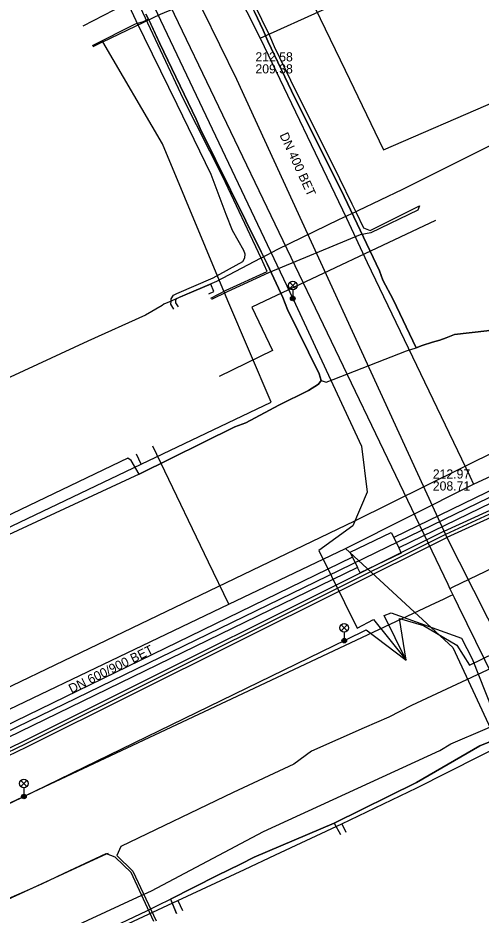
# Model space of a CAD drawing. Extents: x -595540 to -593988, y -1160850 to -1159202.
# Drawn here: x -595488.1 to -595447.6, y -1159984.1 to -1159905.6 of the extents above; entities that cross this region are included whole.
import ezdxf

# ---------------------------------------------------------------- set-up
doc = ezdxf.new("R2010")
doc.units = 0
for name, color, linetype in [('BVK-JEDNOTNA_popisy', 7, 'Continuous'), ('BVK-JEDNOTNA_trasa sítě', 7, 'Continuous'), ('BVK-JEDNOTNA_trasa sítě obvodem', 7, 'Continuous'), ('BVK-VODOVOD_trasa sítě', 7, 'Continuous'), ('CETIN_kabel podzemní', 7, 'Continuous'), ('CETIN_kabelovod', 7, 'Continuous'), ('DSP-SDEL-VODAFONE_kabel', 7, 'Continuous'), ('EON-NN_kabel', 7, 'Continuous'), ('EON-NN_kabel zrušené sítě', 7, 'Continuous'), ('EON-SDEL_kabel', 7, 'Continuous'), ('INNOGY-NTL_trasa sítě', 7, 'Continuous'), ('INNOGY-STL_trasa sítě', 7, 'Continuous'), ('QUANTCOM_kabel', 7, 'Continuous'), ('TEPLARNY-TEPLOVODY_trasa sítě', 7, 'Continuous'), ('TSB_kabel VO', 7, 'Continuous'), ('TSB_lampy VO', 7, 'Continuous')]:
    doc.layers.add(name, color=color, linetype=linetype)

msp = doc.modelspace()

# ---------------------------------------------------------------- linework, layer by layer
at = {"layer": 'BVK-JEDNOTNA_popisy'}
for p, q in [((-595467.304, -1159909.531), (-595467.304, -1159909.531)), ((-595451.777, -1159946.038), (-595451.777, -1159946.038))]:
    msp.add_line(p, q, dxfattribs=at)
at = {"layer": 'BVK-JEDNOTNA_trasa sítě'}
for p, q in [((-595468.956, -1159910.953), (-595450.666, -1159950.799)), ((-595410.896, -1159932.598), (-595450.666, -1159950.799)), ((-595450.666, -1159950.799), (-595487.472, -1159969.163)), ((-595487.472, -1159969.163), (-595518.8, -1159984.25))]:
    msp.add_line(p, q, dxfattribs=at)
for points in [[(-595488.983, -1159870.093), (-595484.176, -1159879.883), (-595478.211, -1159892.113), (-595477.472, -1159893.603), (-595471.94, -1159904.894), (-595468.956, -1159910.953)], [(-595436.668, -1159978.426), (-595442.021, -1159967.873), (-595450.666, -1159950.799)]]:
    msp.add_lwpolyline(points, dxfattribs=at)
at = {"layer": 'BVK-JEDNOTNA_trasa sítě obvodem'}
for p, q in [((-595450.791, -1159950.526), (-595411.021, -1159932.325)), ((-595410.771, -1159932.871), (-595450.541, -1159951.072)), ((-595487.606, -1159968.894), (-595450.8, -1159950.531)), ((-595450.532, -1159951.067), (-595487.338, -1159969.431)), ((-595518.93, -1159983.98), (-595487.602, -1159968.893)), ((-595487.342, -1159969.433), (-595518.67, -1159984.52))]:
    msp.add_line(p, q, dxfattribs=at)
at = {"layer": 'BVK-VODOVOD_trasa sítě'}
for p, q in [((-595477.135, -1159899.573), (-595450.467, -1159955.172)), ((-595450.467, -1159955.172), (-595450.283, -1159955.554)), ((-595450.033, -1159955.434), (-595450.283, -1159955.554)), ((-595450.283, -1159955.554), (-595450.03, -1159956.083)), ((-595450.03, -1159956.083), (-595450.285, -1159956.205)), ((-595450.03, -1159956.083), (-595449.912, -1159956.327))]:
    msp.add_line(p, q, dxfattribs=at)
for points in [[(-595374.704, -1159919.267), (-595375.214, -1159919.512), (-595415.987, -1159939.088), (-595423.124, -1159942.515), (-595450.033, -1159955.434)], [(-595450.285, -1159956.205), (-595450.818, -1159956.46), (-595452.018, -1159957.036), (-595467.953, -1159964.532), (-595516.22, -1159987.18)], [(-595449.912, -1159956.327), (-595449.568, -1159957.045), (-595442.672, -1159971.097), (-595426.629, -1160003.791), (-595426.262, -1160004.538)]]:
    msp.add_lwpolyline(points, dxfattribs=at)
at = {"layer": 'CETIN_kabel podzemní'}
for points in [[(-595539.58, -1159992.625), (-595456.78, -1159952.4), (-595371.39, -1159910.95), (-595397.99, -1159856.09)], [(-595464.25, -1159900.18), (-595459.45, -1159910.18)], [(-595480.65, -1159907.69), (-595475.61, -1159905.26), (-595469.48, -1159902.69), (-595465.51, -1159900.78)], [(-595453.23, -1159934.47), (-595455.24, -1159930.24), (-595456.16, -1159928.54), (-595456.44, -1159927.74), (-595459.54, -1159921.22), (-595463.25, -1159913.8), (-595463.85, -1159912.58), (-595466.23, -1159907.64), (-595466.64, -1159906.67), (-595467.4, -1159905.06), (-595468.47, -1159902.8)], [(-595476.66, -1159905.72), (-595476.89, -1159905.26)], [(-595476.66, -1159905.72), (-595477.12, -1159905.94), (-595477.84, -1159906.14), (-595481.59, -1159908.04)], [(-595476.66, -1159905.72), (-595475.66, -1159907.85), (-595472.49, -1159914.47), (-595472.13, -1159915.28), (-595466.8, -1159926.08), (-595466.29, -1159927.13), (-595464.92, -1159930.08), (-595464.5, -1159931.11), (-595461.73, -1159936.76), (-595461.55, -1159937.32)], [(-595480.65, -1159907.69), (-595481.55, -1159908.13)], [(-595475.45, -1159916.62), (-595480.65, -1159907.69)], [(-595459.45, -1159910.18), (-595456.1, -1159917.14), (-595446.26, -1159912.89)], [(-595469.72, -1159930.36), (-595475.45, -1159916.62)], [(-595424.06, -1159923.47), (-595431.01, -1159926.97), (-595436.31, -1159929.17), (-595440.98, -1159931.34), (-595444.04, -1159932.48), (-595447.05, -1159933), (-595449.89, -1159933.31), (-595450.61, -1159933.59)], [(-595477.3, -1159944.65), (-595465.93, -1159939.22), (-595469.72, -1159930.36)], [(-595450.61, -1159933.59), (-595451.15, -1159933.8), (-595451.82, -1159933.98), (-595452.7, -1159934.26), (-595453.23, -1159934.47)], [(-595461.55, -1159937.32), (-595461.12, -1159937.49), (-595460.49, -1159937.26), (-595454.07, -1159934.73), (-595453.23, -1159934.47)], [(-595461.55, -1159937.32), (-595461.78, -1159937.64), (-595462.67, -1159938.2)], [(-595462.67, -1159938.2), (-595465.25, -1159939.5), (-595468.15, -1159941.03), (-595469.11, -1159941.38), (-595477.47, -1159945.53)], [(-595477.3, -1159944.65), (-595477.72, -1159943.78)], [(-595478.46, -1159944.13), (-595490.06, -1159949.66)], [(-595477.47, -1159945.53), (-595478.19, -1159944.33), (-595478.46, -1159944.13)], [(-595500.86, -1159956.03), (-595497.9, -1159954.49), (-595477.3, -1159944.65)], [(-595477.47, -1159945.53), (-595493.04, -1159952.74), (-595493.98, -1159953.21), (-595499.61, -1159956.27), (-595504.08, -1159958.3), (-595507.5, -1159959.85)], [(-595459.75, -1159976.14), (-595453.17, -1159972.99), (-595436.71, -1159964.66)], [(-595460.4, -1159976.08), (-595453.22, -1159972.52), (-595447.65, -1159969.31), (-595446.09, -1159968.67), (-595445.33, -1159968.41), (-595445.08, -1159968.35), (-595441.31, -1159966.53), (-595439.83, -1159965.66), (-595438.7, -1159965.12)], [(-595474.74, -1159982.73), (-595470.64, -1159980.67), (-595468.6, -1159979.68), (-595467.41, -1159979.05), (-595460.4, -1159976.08)], [(-595465.55, -1159978.85), (-595459.75, -1159976.14)], [(-595460.4, -1159976.08), (-595459.85, -1159977.08)], [(-595459.75, -1159976.14), (-595459.4, -1159976.86)], [(-595468.27, -1159980.12), (-595465.55, -1159978.85)], [(-595474.11, -1159982.85), (-595468.27, -1159980.12)], [(-595488.79, -1159989.71), (-595474.11, -1159982.85)], [(-595487.36, -1159988.78), (-595480.76, -1159985.63), (-595476.81, -1159983.76), (-595475.82, -1159983.24), (-595474.74, -1159982.73)], [(-595474.74, -1159982.73), (-595474.24, -1159983.96)], [(-595474.11, -1159982.85), (-595473.7, -1159983.71)]]:
    msp.add_lwpolyline(points, dxfattribs=at)
at = {"layer": 'CETIN_kabelovod'}
for points in [[(-595373.4, -1159911.37), (-595455.19, -1159951.08)], [(-595372.97, -1159912.27), (-595454.76, -1159951.99)], [(-595458.8, -1159952.81), (-595459.02, -1159952.36), (-595455.41, -1159950.63), (-595455.19, -1159951.08)], [(-595455.19, -1159951.08), (-595454.76, -1159951.99)], [(-595454.76, -1159951.99), (-595454.54, -1159952.44), (-595458.15, -1159954.16), (-595458.37, -1159953.71)], [(-595458.8, -1159952.81), (-595538.7, -1159991.66)], [(-595458.8, -1159952.81), (-595458.37, -1159953.71)], [(-595458.37, -1159953.71), (-595538.27, -1159992.56)]]:
    msp.add_lwpolyline(points, dxfattribs=at)
at = {"layer": 'DSP-SDEL-VODAFONE_kabel'}
for points in [[(-595477.47, -1159945.53), (-595469.11, -1159941.38), (-595468.15, -1159941.03), (-595465.25, -1159939.5), (-595462.67, -1159938.2), (-595461.78, -1159937.64), (-595461.55, -1159937.32), (-595461.73, -1159936.76), (-595464.5, -1159931.11), (-595464.92, -1159930.08), (-595466.29, -1159927.13), (-595466.8, -1159926.08), (-595472.13, -1159915.28), (-595472.49, -1159914.47), (-595475.66, -1159907.85), (-595476.648, -1159905.745), (-595476.889, -1159905.263)], [(-595476.889, -1159905.263), (-595476.66, -1159905.72)], [(-595467.4, -1159905.06), (-595466.64, -1159906.67), (-595466.23, -1159907.64), (-595463.85, -1159912.58), (-595463.25, -1159913.8), (-595459.54, -1159921.22), (-595456.44, -1159927.74), (-595456.16, -1159928.54), (-595455.24, -1159930.24), (-595453.23, -1159934.47), (-595452.7, -1159934.26), (-595451.82, -1159933.98), (-595451.15, -1159933.8), (-595450.608, -1159933.589), (-595449.89, -1159933.31), (-595447.05, -1159933), (-595444.04, -1159932.48), (-595440.98, -1159931.34), (-595436.31, -1159929.17), (-595431.01, -1159926.97), (-595424.06, -1159923.47)], [(-595477.47, -1159945.53), (-595478.19, -1159944.33), (-595478.469, -1159944.125)], [(-595477.47, -1159945.53), (-595493.04, -1159952.74), (-595493.98, -1159953.21), (-595499.61, -1159956.27), (-595504.08, -1159958.3), (-595507.5, -1159959.85)], [(-595410.33, -1159951.65), (-595416.33, -1159954.6), (-595424.91, -1159958.75), (-595432.12, -1159962), (-595433.07, -1159962.44), (-595438.696, -1159965.12), (-595439.83, -1159965.66), (-595441.31, -1159966.53), (-595445.08, -1159968.35), (-595445.33, -1159968.41), (-595446.09, -1159968.67), (-595447.65, -1159969.31), (-595453.22, -1159972.52), (-595460.4, -1159976.08), (-595467.41, -1159979.05), (-595468.6, -1159979.68), (-595470.64, -1159980.67), (-595474.74, -1159982.73)], [(-595508.68, -1159991.34), (-595508.07, -1159991.03), (-595507.3, -1159990.66), (-595503.44, -1159988.48), (-595499.73, -1159986.66), (-595498.89, -1159986.53), (-595498.42, -1159986.89), (-595498.17, -1159987.35), (-595495.61, -1159992.03), (-595495.16, -1159992.13), (-595494.56, -1159991.94), (-595490.1, -1159990.03), (-595489.3, -1159989.71), (-595487.362, -1159988.784), (-595480.76, -1159985.63), (-595476.81, -1159983.76), (-595475.82, -1159983.24), (-595474.74, -1159982.73)], [(-595474.74, -1159982.73), (-595474.226, -1159983.99)]]:
    msp.add_lwpolyline(points, dxfattribs=at)
at = {"layer": 'EON-NN_kabel'}
for points in [[(-595471.222, -1159930.124), (-595469.868, -1159929.427), (-595466.271, -1159927.788), (-595466.817, -1159926.626), (-595470.161, -1159919.514), (-595473.614, -1159912.708), (-595477.174, -1159905.132), (-595483.356, -1159892.097), (-595484.086, -1159892.459), (-595487.625, -1159894.211), (-595487.864, -1159894.642), (-595487.92, -1159894.517)], [(-595470.273, -1159898.526), (-595466.068, -1159907.152), (-595465.659, -1159908.096), (-595464.24, -1159911.05), (-595459.947, -1159919.66), (-595458.873, -1159921.861), (-595458.524, -1159922.577), (-595457.845, -1159923.968), (-595457.274, -1159924.214), (-595452.942, -1159922.034), (-595453.076, -1159922.414), (-595457.215, -1159924.406), (-595458.135, -1159924.578), (-595466.175, -1159927.924), (-595469.765, -1159929.56), (-595471.136, -1159930.238)], [(-595471.389, -1159929.747), (-595470.935, -1159929.53), (-595471.198, -1159928.897), (-595474.23, -1159930.197), (-595474.692, -1159930.394), (-595475.309, -1159930.659), (-595475.481, -1159930.76), (-595476.92, -1159931.61), (-595481.978, -1159933.895), (-595487.564, -1159936.493), (-595493.213, -1159939.094), (-595496.483, -1159940.484), (-595496.751, -1159940.637), (-595496.902, -1159940.884), (-595496.978, -1159941.256), (-595496.627, -1159941.922)], [(-595431.84, -1159963.54), (-595432.074, -1159963.13), (-595432.471, -1159962.639), (-595435.027, -1159958.18), (-595435.61, -1159957.78), (-595436.56, -1159957.71), (-595438.98, -1159958.57), (-595440.14, -1159959.6), (-595440.95, -1159960), (-595442.04, -1159960.33), (-595443.09, -1159960.86), (-595453.64, -1159965.78), (-595455.63, -1159966.8), (-595457.79, -1159967.74), (-595462.39, -1159969.77), (-595463.93, -1159970.92), (-595469.24, -1159973.4), (-595479.08, -1159978.13), (-595479.43, -1159978.899), (-595478.027, -1159980.281), (-595476.001, -1159984.615)], [(-595476.191, -1159984.681), (-595478.193, -1159980.399), (-595479.57, -1159979.041), (-595480.328, -1159978.775), (-595480.4, -1159978.75), (-595484.083, -1159980.493), (-595486.04, -1159981.42), (-595487.552, -1159982.081), (-595491.39, -1159983.76)]]:
    msp.add_lwpolyline(points, dxfattribs=at)
at = {"layer": 'EON-NN_kabel zrušené sítě'}
for points in [[(-595474.445, -1159931.083), (-595474.696, -1159930.651), (-595474.692, -1159930.394), (-595474.688, -1159930.182), (-595474.475, -1159929.858), (-595474.193, -1159929.721), (-595471, -1159928.335), (-595468.397, -1159926.92), (-595468.227, -1159926.586), (-595468.206, -1159926.269), (-595468.316, -1159925.949), (-595469.32, -1159924.208), (-595469.867, -1159922.812), (-595471.191, -1159919.29), (-595474.141, -1159913.19), (-595477.754, -1159905.841), (-595479.378, -1159902.331), (-595481.884, -1159897.016), (-595484.086, -1159892.459), (-595484.166, -1159892.294), (-595484.728, -1159891.13), (-595484.933, -1159891.13), (-595485.112, -1159891.207), (-595485.384, -1159891.309)], [(-595432.617, -1159910.914), (-595432.563, -1159910.888), (-595432.698, -1159910.611), (-595432.917, -1159910.445), (-595433.182, -1159910.463), (-595433.423, -1159910.563), (-595438.984, -1159913.257), (-595444.856, -1159915.889), (-595446.498, -1159916.641), (-595451.757, -1159919.28), (-595454.431, -1159920.615), (-595458.33, -1159922.488), (-595458.524, -1159922.577), (-595460.025, -1159923.262), (-595465.359, -1159925.857), (-595466.817, -1159926.626), (-595466.893, -1159926.666), (-595470.726, -1159928.658), (-595473.911, -1159930.034), (-595474.215, -1159930.172), (-595474.23, -1159930.197), (-595474.305, -1159930.32), (-595474.3, -1159930.535), (-595474.067, -1159930.899)], [(-595506.82, -1159991.734), (-595506.862, -1159991.591), (-595506.883, -1159991.501), (-595506.868, -1159991.406), (-595506.788, -1159991.351), (-595500.642, -1159988.118), (-595498.656, -1159987.175), (-595498.069, -1159986.895), (-595487.552, -1159982.081), (-595484.083, -1159980.493), (-595480.328, -1159978.775), (-595480.168, -1159978.702)]]:
    msp.add_lwpolyline(points, dxfattribs=at)
at = {"layer": 'EON-SDEL_kabel'}
msp.add_lwpolyline([(-595490.33, -1159988.411), (-595477.63, -1159982.541), (-595476.4, -1159981.991), (-595466.6, -1159976.821), (-595451.16, -1159969.721), (-595450.19, -1159969.131), (-595447.2, -1159967.861), (-595445.4, -1159967.071), (-595441.56, -1159965.511)], dxfattribs=at)
at = {"layer": 'INNOGY-NTL_trasa sítě'}
for points in [[(-595504.22, -1159828.43), (-595504.004, -1159829.072), (-595503.36, -1159830.98), (-595502.59, -1159832.49), (-595490.89, -1159857.3), (-595490.43, -1159858.1), (-595490.08, -1159858.89), (-595487.21, -1159864.9), (-595486.24, -1159866.84), (-595485.32, -1159868.83), (-595485.03, -1159869.51), (-595482.95, -1159874.15), (-595478.09, -1159884.22), (-595476.51, -1159887.51), (-595475.28, -1159889.87), (-595470.5, -1159900.21), (-595470.42, -1159900.37), (-595466.89, -1159907.36), (-595459.32, -1159923.13), (-595457.51, -1159927.02), (-595448.55, -1159945.71), (-595448.22, -1159946.4)], [(-595470.5, -1159900.21), (-595470.64, -1159900.28), (-595476.31, -1159903.18), (-595478.79, -1159904.46), (-595482.41, -1159906.33)], [(-595466.89, -1159907.36), (-595461.21, -1159904.8)], [(-595448.22, -1159946.4), (-595433.362, -1159939.551), (-595424.12, -1159935.15), (-595404.39, -1159925.71), (-595398.46, -1159922.89), (-595379.56, -1159913.5)], [(-595475.58, -1159944.53), (-595476.28, -1159943.08)], [(-595469.64, -1159956.92), (-595471.4, -1159953.22), (-595475.58, -1159944.53)], [(-595459.42, -1159952.03), (-595448.22, -1159946.4)], [(-595525.82, -1159983.79), (-595515.06, -1159978.64), (-595499.17, -1159971.04), (-595469.64, -1159956.92), (-595459.42, -1159952.03)], [(-595459.42, -1159952.03), (-595450.02, -1159960.712), (-595429.637, -1160004.55)]]:
    msp.add_lwpolyline(points, dxfattribs=at)
at = {"layer": 'INNOGY-STL_trasa sítě'}
msp.add_lwpolyline([(-595440.17, -1159940.72), (-595440.64, -1159940.92), (-595443.87, -1159942.33), (-595446.04, -1159943.4), (-595458.62, -1159949.64), (-595514.88, -1159976.66), (-595522.77, -1159980.24), (-595525.84, -1159981.9), (-595526.42, -1159982.16)], dxfattribs=at)
at = {"layer": 'QUANTCOM_kabel'}
msp.add_lwpolyline([(-595490.33, -1159988.41), (-595477.63, -1159982.54), (-595476.4, -1159981.99), (-595466.6, -1159976.82), (-595451.16, -1159969.72), (-595450.19, -1159969.13), (-595447.2, -1159967.86), (-595445.4, -1159967.07), (-595441.56, -1159965.51), (-595433.7, -1159961.55), (-595426.19, -1159958.04), (-595425.02, -1159957.56), (-595414.07, -1159952.36), (-595398.55, -1159944.79)], dxfattribs=at)
at = {"layer": 'TEPLARNY-TEPLOVODY_trasa sítě'}
msp.add_line((-595451.551, -1159923.33), (-595466.511, -1159930.388), dxfattribs=at)
msp.add_lwpolyline([(-595466.511, -1159930.388), (-595467.623, -1159930.913), (-595465.803, -1159934.717), (-595470.486, -1159936.969)], dxfattribs=at)
at = {"layer": 'TSB_kabel VO'}
for points in [[(-595504.48, -1159845.15), (-595491.21, -1159873.51), (-595477.31, -1159902.21), (-595464.01, -1159930.21), (-595458.03, -1159943.08), (-595457.53, -1159947.1), (-595458.79, -1159950.04), (-595461.75, -1159952.21), (-595458.41, -1159959), (-595456.96, -1159958.24), (-595454.11, -1159961.8)], [(-595454.11, -1159961.8), (-595454.68, -1159958.17), (-595452.6, -1159958.78), (-595449.69, -1159960.49), (-595448.58, -1159962.24), (-595444.2, -1159960.11), (-595444.92, -1159957.12), (-595443.46, -1159954.16), (-595441.74, -1159951.34), (-595431.34, -1159946.39), (-595402.52, -1159932.56), (-595386.06, -1159924.89), (-595383.43, -1159923.74), (-595379.16, -1159922.75), (-595374.72, -1159923.58), (-595372.35, -1159925.47), (-595371.45, -1159926.68), (-595376.5, -1159929.79)], [(-595454.11, -1159961.8), (-595456.04, -1159957.89), (-595455.41, -1159957.66), (-595449.28, -1159959.9), (-595448.33, -1159961.7), (-595445.4, -1159969.13), (-595445.34, -1159971.12), (-595438.7, -1159985.73), (-595435.7, -1159992.2), (-595436.24, -1159997.2), (-595436.25, -1160002), (-595435.21, -1160007.7), (-595434.29, -1160011.13), (-595434.5, -1160011.94)], [(-595514.74, -1159991.27), (-595518.04, -1159989.57), (-595514.72, -1159986.71), (-595487.76, -1159973.83), (-595459.32, -1159960), (-595457.62, -1159959.15), (-595454.11, -1159961.8)]]:
    msp.add_lwpolyline(points, dxfattribs=at)
at = {"layer": 'TSB_lampy VO'}
for p, q in [((-595464.305, -1159929.29), (-595463.775, -1159928.76)), ((-595464.305, -1159928.76), (-595463.775, -1159929.29)), ((-595464.305, -1159929.29), (-595463.775, -1159928.76)), ((-595464.305, -1159928.76), (-595463.775, -1159929.29)), ((-595464.04, -1159929.4), (-595464.04, -1159930.15)), ((-595464.04, -1159929.4), (-595464.04, -1159930.15)), ((-595459.795, -1159959.24), (-595459.265, -1159958.71)), ((-595459.795, -1159958.71), (-595459.265, -1159959.24)), ((-595459.795, -1159959.24), (-595459.265, -1159958.71)), ((-595459.795, -1159958.71), (-595459.265, -1159959.24)), ((-595459.53, -1159959.35), (-595459.53, -1159960.1)), ((-595459.53, -1159959.35), (-595459.53, -1159960.1)), ((-595487.835, -1159972.88), (-595487.305, -1159972.35)), ((-595487.835, -1159972.35), (-595487.305, -1159972.88)), ((-595487.835, -1159972.88), (-595487.305, -1159972.35)), ((-595487.835, -1159972.35), (-595487.305, -1159972.88)), ((-595487.57, -1159972.99), (-595487.57, -1159973.74)), ((-595487.57, -1159972.99), (-595487.57, -1159973.74))]:
    msp.add_line(p, q, dxfattribs=at)
for centre, radius in [((-595464.04, -1159929.025), 0.375), ((-595464.04, -1159929.025), 0.375), ((-595464.04, -1159930.15), 0.2), ((-595464.04, -1159930.15), 0.2), ((-595464.04, -1159930.15), 0.145), ((-595464.04, -1159930.15), 0.145), ((-595464.04, -1159930.15), 0.0876), ((-595464.04, -1159930.15), 0.0876), ((-595459.53, -1159958.975), 0.375), ((-595459.53, -1159958.975), 0.375), ((-595459.53, -1159960.1), 0.2), ((-595459.53, -1159960.1), 0.2), ((-595459.53, -1159960.1), 0.145), ((-595459.53, -1159960.1), 0.145), ((-595459.53, -1159960.1), 0.0876), ((-595459.53, -1159960.1), 0.0876), ((-595487.57, -1159972.615), 0.375), ((-595487.57, -1159972.615), 0.375), ((-595487.57, -1159973.74), 0.2), ((-595487.57, -1159973.74), 0.2), ((-595487.57, -1159973.74), 0.145), ((-595487.57, -1159973.74), 0.145), ((-595487.57, -1159973.74), 0.0876), ((-595487.57, -1159973.74), 0.0876)]:
    msp.add_circle(centre, radius, dxfattribs=at)

# ---------------------------------------------------------------- texts
at = {"layer": 'BVK-JEDNOTNA_popisy'}
for s, p in [('212.58', (-595467.304, -1159909.406)), ('209.38', (-595467.304, -1159910.456)), ('212.97', (-595451.777, -1159945.913)), ('208.71', (-595451.777, -1159946.963))]:
    msp.add_text(s, height=0.8, dxfattribs=at).set_placement(p)
for s, rotation, p in [('DN 400 BET', 294.69719, (-595465.213, -1159915.846)), ('DN 600/900 BET', 26.16921, (-595483.409, -1159964.729))]:
    msp.add_text(s, height=0.8, rotation=rotation, dxfattribs=at).set_placement(p)

doc.saveas('drawing.dxf')
